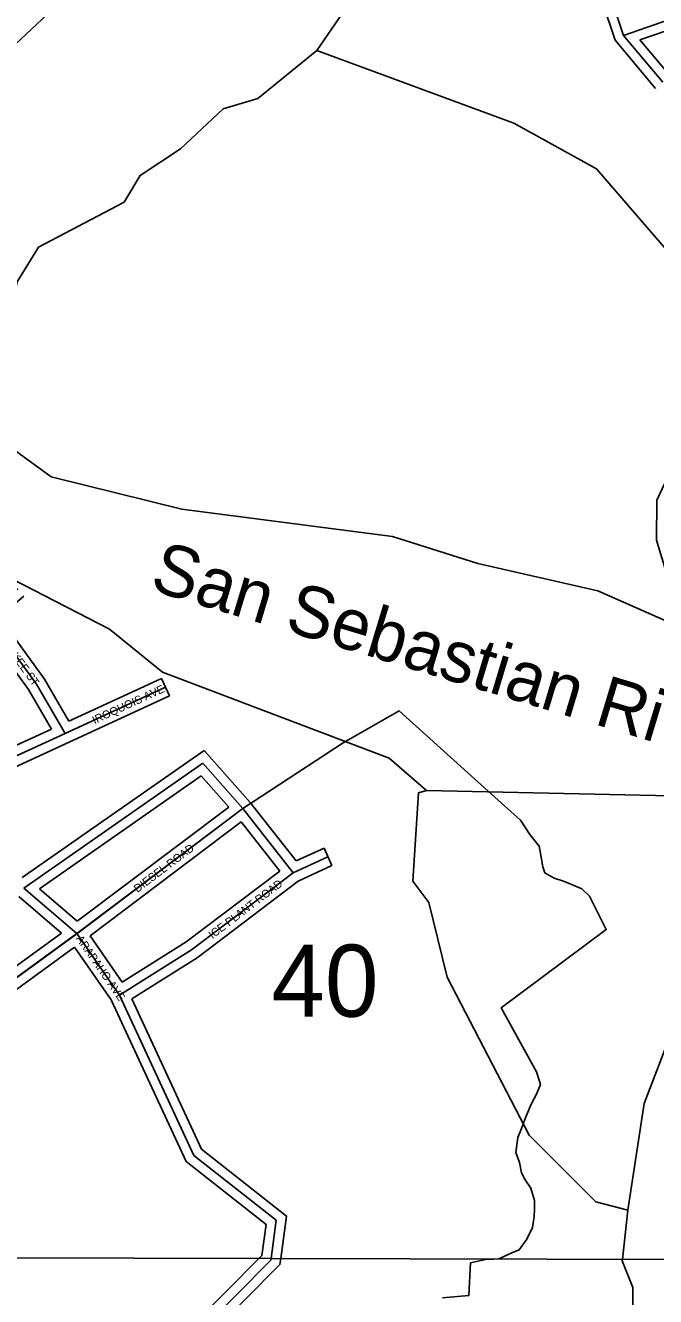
# Model space of a CAD drawing. Extents: x 418523 to 616617, y 1878279 to 2196743.
# Drawn here: x 553806 to 555775, y 2014588 to 2018558 of the extents above; entities that cross this region are included whole.
import ezdxf

# ---------------------------------------------------------------- set-up
doc = ezdxf.new("R2010")
doc.units = 0
for name, color, linetype in [('Level 2', 7, 'Continuous'), ('Level 31', 7, 'Continuous'), ('Level 32', 7, 'Continuous'), ('Level 34', 7, 'Continuous'), ('Level 41', 7, 'Continuous'), ('Level 5', 7, 'Continuous'), ('Level 63', 7, 'Continuous'), ('Level 7', 7, 'Continuous'), ('Level 8', 7, 'Continuous')]:
    doc.layers.add(name, color=color, linetype=linetype)

msp = doc.modelspace()

# ---------------------------------------------------------------- linework, layer by layer
at = {"layer": 'Level 31'}
for p, q in [((555675.057, 2018526.823), (555842.231, 2018584.55)), ((555797.94, 2018381.021), (555675.057, 2018526.823)), ((553929.73, 2016347.146), (554243.419, 2016491.496)), ((553294.085, 2016055.089), (553929.73, 2016347.146)), ((553800.656, 2015864.201), (554360.19, 2016254.302)), ((554360.19, 2016254.302), (554484.988, 2016112.491)), ((553966.971, 2015721.908), (554484.988, 2016112.491)), ((554642.902, 2015912.039), (554484.988, 2016112.491)), ((554642.902, 2015912.039), (554751.433, 2015961.56)), ((553966.971, 2015721.908), (553800.656, 2015864.201)), ((553657.959, 2015497.666), (553966.971, 2015721.908)), ((554099.87, 2015529.887), (553966.971, 2015721.908))]:
    msp.add_line(p, q, dxfattribs=at)
for points in [[(555675.057, 2018526.823), (555468.538, 2019144.161), (555360.705, 2019344.472)], [(553929.73, 2016347.146), (553840.783, 2016500.496), (553683.235, 2016716.588), (553781.815, 2016798.494)], [(554099.87, 2015529.887), (554325.292, 2015671.087), (554642.902, 2015912.039)], [(554573.402, 2014707.619), (554589.819, 2014827.021), (554332.066, 2015029.206), (554099.87, 2015529.887)], [(554127.694, 2014253.722), (554572.674, 2014702.333), (554573.401, 2014707.619)]]:
    msp.add_lwpolyline(points, dxfattribs=at)
at = {"layer": 'Level 32'}
for p, q in [((555726.168, 2018512.731), (555851.215, 2018555.911)), ((555775, 2018361.687), (555648.425, 2018511.871)), ((555809.079, 2018414.357), (555726.168, 2018512.731)), ((553941.987, 2016385.81), (554230.878, 2016518.75)), ((554230.878, 2016518.75), (554255.96, 2016464.243)), ((553942.272, 2016319.892), (554255.96, 2016464.243)), ((553343.316, 2016110.724), (553887.227, 2016360.631)), ((553356.479, 2016050.74), (553942.256, 2016319.885)), ((553795.661, 2015897.289), (554365.013, 2016294.235)), ((554365.013, 2016294.235), (554508.05, 2016131.697)), ((553849.637, 2015861.776), (554355.37, 2016214.368)), ((554355.37, 2016214.368), (554441.09, 2016116.964)), ((554651.887, 2015949.114), (554508.05, 2016131.697)), ((553968.158, 2015760.375), (554441.089, 2016116.964)), ((554008.034, 2015715.294), (554479.599, 2016070.853)), ((554600.429, 2015917.472), (554479.599, 2016070.853)), ((554651.887, 2015949.113), (554738.98, 2015988.852)), ((554738.98, 2015988.852), (554763.887, 2015934.266)), ((554658.384, 2015886.126), (554763.887, 2015934.266)), ((553968.158, 2015760.375), (553849.637, 2015861.776)), ((553918.56, 2015723.844), (553785.758, 2015837.465)), ((553644.963, 2015525.302), (553918.56, 2015723.843)), ((554108.23, 2015570.524), (554008.034, 2015715.295)), ((553670.956, 2015470.03), (553959.762, 2015679.608)), ((554073.736, 2015514.93), (553959.761, 2015679.608)), ((554106.394, 2014274.851), (554535.764, 2014707.721))]:
    msp.add_line(p, q, dxfattribs=at)
for points in [[(555648.425, 2018511.87), (555440.903, 2019132.206), (555332.323, 2019333.906)], [(553887.227, 2016360.631), (553815.617, 2016484.088), (553642.404, 2016721.668), (553762.643, 2016821.569)], [(553941.986, 2016385.81), (553865.948, 2016516.904), (553724.066, 2016711.509), (553800.988, 2016775.419)], [(554108.23, 2015570.524), (554308.229, 2015695.799), (554600.43, 2015917.472)], [(554138.218, 2015518.506), (554342.355, 2015646.375), (554658.384, 2015886.126)], [(554535.765, 2014707.721), (554544.32, 2014716.346), (554557.752, 2014814.046), (554307.88, 2015010.048), (554073.736, 2015514.931)], [(554603.674, 2014707.538), (554621.886, 2014839.997), (554356.251, 2015048.365), (554138.218, 2015518.507)], [(554148.994, 2014232.595), (554601.031, 2014688.32), (554603.673, 2014707.538)]]:
    msp.add_lwpolyline(points, dxfattribs=at)
at = {"layer": 'Level 5'}
msp.add_line((555688.188, 2014858.56), (555671.469, 2014704.65), dxfattribs=at)
for points in [[(554716.18, 2018479.701), (554808.31, 2018612.796), (555092.105, 2018720.251), (555150.715, 2018795.084), (555126.033, 2018903.556), (555176.77, 2019120.131), (555160.657, 2019295.226), (555069.382, 2019428.907), (554238.19, 2020181.895), (554129.916, 2020215.595), (554071.754, 2020274.116), (554065.641, 2020966.061), (554016.048, 2021099.614), (553899.664, 2021200.035), (553758.725, 2021442.248)], [(553640.467, 2018374.836), (553941.49, 2018657.286), (554166.962, 2018781.612), (554192.53, 2018948.246), (554468.372, 2019189.115), (554468.571, 2019247.466), (554377.138, 2019331.127), (554094.03, 2019423.746), (553994.245, 2019507.436), (553936.282, 2019632.679), (553937.237, 2019924.446), (553770.861, 2020033.346)], [(555860.79, 2016675.364), (555594.421, 2016792.923), (555219.541, 2016877.491), (554953.043, 2016961.709), (554294.726, 2017047.223), (553886.575, 2017148.571), (553736.88, 2017257.431), (553746.264, 2017582.519), (553780.191, 2017757.484), (553847.211, 2017865.627), (554114.435, 2018006.493), (554164.745, 2018089.696), (554290.046, 2018172.639), (554423.827, 2018297.254), (554532.289, 2018330.236), (554716.18, 2018479.701)], [(555058.87, 2016169.422), (554942.485, 2016269.823), (554234.744, 2016538.871), (554068.437, 2016672.812), (553627.363, 2016899.332)], [(555688.188, 2014858.56), (555739.283, 2015191.848), (555831.771, 2015433.305), (556024.48, 2015732.794), (556216.871, 2015940.581), (556208.959, 2016065.664), (556075.775, 2016124.443), (555917.45, 2016149.972), (555058.87, 2016169.422)], [(555671.468, 2014704.65), (555670.989, 2014700.236), (555704.071, 2014616.774), (555703.355, 2014391.689), (555378.139, 2014359.394), (555244.536, 2014293.121), (554552.679, 2014312.023), (554502.559, 2014287.172), (554534.835, 2013945.285), (554409.196, 2013770.649), (554400.567, 2013678.946), (554517.28, 2013678.588), (554692.603, 2013753.062), (554718.071, 2013894.676), (554934.945, 2013935.679), (555426.558, 2013867.383), (555493.15, 2013833.804), (555567.884, 2013741.882), (555600.479, 2013508.357), (555658.571, 2013433.136), (555842.134, 2013482.57), (555891.699, 2013340.687), (556007.954, 2013198.575), (556216.07, 2013106.226)]]:
    msp.add_lwpolyline(points, dxfattribs=at)
at = {"layer": 'Level 63'}
for points in [[(537381.015, 2014754.121), (576999.64, 2014646.963), (577097.813, 2060104.5), (537528.7, 2060211.986), (537381.015, 2014754.121)], [(537233.895, 1969297.112), (576901.845, 1969190.287), (576999.639, 2014646.963), (537381.014, 2014754.121), (537233.895, 1969297.112)]]:
    msp.add_lwpolyline(points, dxfattribs=at)
at = {"layer": 'Level 7'}
for points in [[(555860.79, 2016675.364), (555778.303, 2016950.719), (555778.73, 2017075.761), (555845.88, 2017217.256), (556013.19, 2017400.132), (556005.347, 2017550.186), (555814.558, 2017850.92), (555590.328, 2018110.093), (555332.36, 2018252.634), (554716.18, 2018479.701)], [(555688.188, 2014858.56), (555588.245, 2014883.889), (555380.496, 2015092.991), (555123.661, 2015585.65), (555066.066, 2015819.264), (555016.274, 2015886.116), (555033.83, 2016161.151), (555058.87, 2016169.422)]]:
    msp.add_lwpolyline(points, dxfattribs=at)
at = {"layer": 'Level 8'}
for p, q in [((555268.207, 2014705.74), (555268.211, 2014705.74)), ((555268.211, 2014705.74), (555268.215, 2014705.74)), ((555268.215, 2014705.74), (555268.219, 2014705.74)), ((555268.219, 2014705.74), (555268.223, 2014705.74)), ((555268.223, 2014705.74), (555268.226, 2014705.74)), ((555268.226, 2014705.74), (555268.229, 2014705.74)), ((555268.229, 2014705.74), (555268.233, 2014705.74)), ((555268.233, 2014705.74), (555268.236, 2014705.74)), ((555268.236, 2014705.74), (555268.239, 2014705.74)), ((555268.239, 2014705.74), (555268.241, 2014705.74)), ((555268.241, 2014705.74), (555268.244, 2014705.74)), ((555268.244, 2014705.74), (555268.246, 2014705.74)), ((555268.246, 2014705.74), (555268.249, 2014705.74)), ((555268.249, 2014705.74), (555268.251, 2014705.74)), ((555268.251, 2014705.74), (555268.253, 2014705.74)), ((555268.253, 2014705.74), (555268.254, 2014705.74)), ((555268.254, 2014705.74), (555268.256, 2014705.74)), ((555268.256, 2014705.74), (555268.258, 2014705.74)), ((555268.258, 2014705.74), (555268.259, 2014705.74)), ((555268.259, 2014705.74), (555268.261, 2014705.74)), ((555268.261, 2014705.74), (555268.263, 2014705.74)), ((555268.263, 2014705.74), (555268.264, 2014705.74)), ((555268.264, 2014705.74), (555268.266, 2014705.74)), ((555268.266, 2014705.74), (555268.267, 2014705.74)), ((555268.267, 2014705.74), (555268.268, 2014705.74)), ((555268.268, 2014705.74), (555268.269, 2014705.74)), ((555268.269, 2014705.74), (555268.269, 2014705.74)), ((555268.269, 2014705.74), (555268.27, 2014705.74)), ((555268.27, 2014705.74), (555268.271, 2014705.74)), ((555268.271, 2014705.74), (555268.272, 2014705.74)), ((555268.272, 2014705.74), (555268.273, 2014705.74)), ((555268.273, 2014705.74), (555268.274, 2014705.74)), ((555268.274, 2014705.74), (555268.274, 2014705.74))]:
    msp.add_line(p, q, dxfattribs=at)
for points in [[(555510.015, 2015876.591), (555487.015, 2015885.591), (555458.014, 2015895.591), (555429.013, 2015911.591), (555423.012, 2015930.591), (555417.012, 2015960.591), (555411.011, 2015994.592), (555382.01, 2016031.593), (555353.008, 2016076.594), (555262.005, 2016157.595), (554973.993, 2016417.597), (554798.991, 2016317.592), (554484.987, 2016112.584), (553966.982, 2015721.569), (553657.979, 2015497.56)], [(555268.275, 2014705.74), (555285.031, 2014706.561), (555326.031, 2014724.562), (555349.032, 2014734.562), (555373.032, 2014767.564), (555390.031, 2014804.565), (555396.031, 2014838.566), (555397.03, 2014861.566), (555397.03, 2014888.566), (555385.03, 2014926.567), (555367.029, 2014953.568), (555356.028, 2014974.568), (555350.027, 2015007.569), (555338.026, 2015038.57), (555345.025, 2015085.571), (555356.025, 2015113.571), (555368.025, 2015146.572), (555386.025, 2015189.574), (555403.025, 2015220.575), (555415.025, 2015250.576), (555403.023, 2015290.576), (555293.017, 2015490.58), (555621.02, 2015734.589), (555569.017, 2015838.591), (555545.016, 2015861.591), (555510.015, 2015876.591)], [(555109.028, 2014584.556), (555191.029, 2014591.557), (555197.028, 2014693.56), (555244.029, 2014704.561), (555268.207, 2014705.74)]]:
    msp.add_lwpolyline(points, dxfattribs=at)

# ---------------------------------------------------------------- texts
at = {"layer": 'Level 2'}
msp.add_text('40', height=225, dxfattribs=at).set_placement((554574.57, 2015462.555))
at = {"layer": 'Level 34'}
for s, rotation, p in [('CHEROKEE ST', 306.093842, (553689.842, 2016686.31)), ('IROQUOIS AVE', 24.709856, (554021.88, 2016375.793)), ('DIESEL ROAD', 37.015403, (554156.172, 2015848.913)), ('ICE PLANT ROAD', 37.184614, (554390.026, 2015704.511)), ('ARAPAHO AVE', 304.686372, (553962.649, 2015706.191))]:
    msp.add_text(s, height=25, rotation=rotation, dxfattribs=at).set_placement(p)
at = {"layer": 'Level 41'}
msp.add_text('San Sebastian River', height=160, rotation=343.183414, dxfattribs=at).set_placement((554189.911, 2016797.061))

doc.saveas('drawing.dxf')
